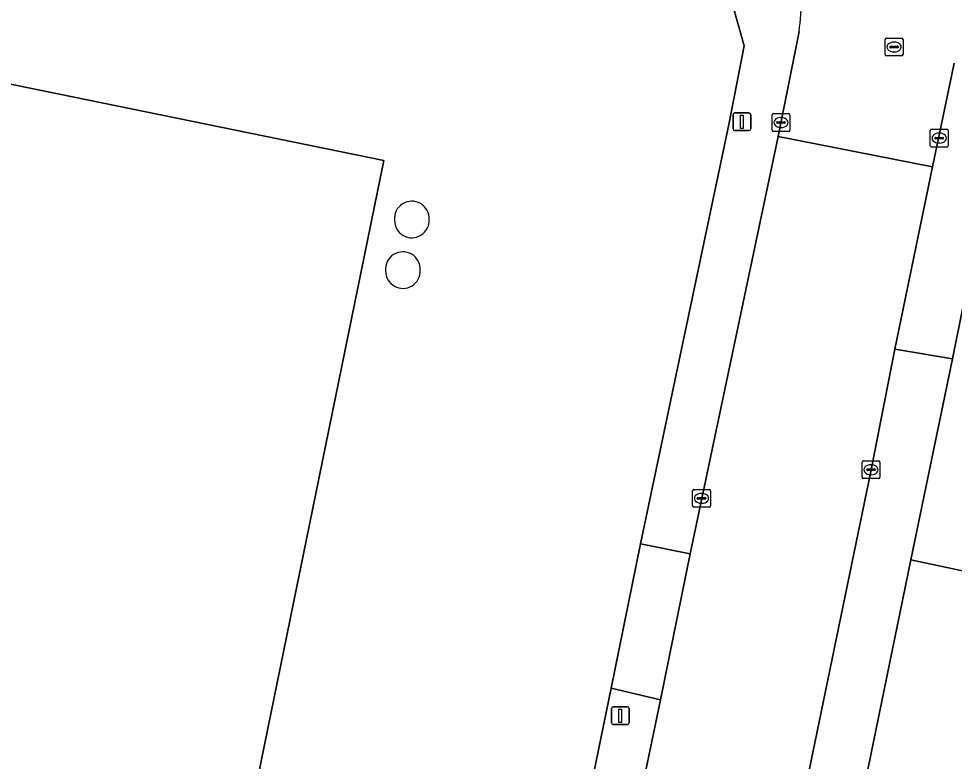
# Model space of a CAD drawing. Extents: x 157692 to 159674, y 381452 to 383291.
# Drawn here: x 158104.5 to 158157, y 382127.2 to 382168.9 of the extents above; entities that cross this region are included whole.
import ezdxf

# ---------------------------------------------------------------- set-up
doc = ezdxf.new("R2010")
doc.units = 0
for name, color, linetype in [('IMGEO_Erf', 7, 'Continuous'), ('IMGEO_Kolk', 7, 'Continuous'), ('IMGEO_Lichtmast', 7, 'Continuous'), ('IMGEO_Opslagtank', 7, 'Continuous'), ('IMGEO_Pand', 7, 'Continuous'), ('IMGEO_Rijbaan_lokaal_gesloten', 7, 'Continuous'), ('IMGEO_Rijbaan_lokaal_open', 7, 'Continuous'), ('IMGEO_Rioolput', 7, 'Continuous'), ('IMGEO_Voetpad_open', 7, 'Continuous')]:
    doc.layers.add(name, color=color, linetype=linetype)

msp = doc.modelspace()

# ---------------------------------------------------------------- linework, layer by layer
at = {"layer": 'IMGEO_Erf'}
for points in [[(158103.754, 381965.437), (158107.527, 381984.069), (158109.438, 381993.433), (158110.826, 382000), (158113.371, 382012.035), (158113.697, 382012.061), (158121.578, 382050.327), (158121.011, 382050.393), (158117.505, 382051.115), (158118.547, 382056.179), (158122.053, 382055.457), (158122.198, 382055.453), (158137.763, 382131.322), (158139.412, 382139.429), (158144.374, 382162.974), (158145.238, 382167.387), (158144.498, 382170.071), (158143.697, 382170.783), (158142.534, 382171.623), (158022.362, 382196.264), (158014.567, 382197.819), (158012.827, 382198.175)], [(157973.278, 382082.59), (157986.608, 382147.716), (157986.709, 382148.21), (157974.361, 382150.732), (157978.025, 382168.565), (157977.643, 382168.653), (157978.818, 382174.54), (157977.508, 382175.06), (157976.258, 382175.556), (157976.364, 382175.855), (157976.517, 382175.795), (157979.752, 382191.371), (157994.924, 382188.242), (157994.77, 382187.6), (158000, 382186.53), (158125.007, 382160.95), (158100.3, 382040.151)], [(158219.414, 382155.844), (158206.316, 382158.502), (158201.257, 382135.532), (158200.838, 382133.629), (158200.517, 382132.175), (158199.841, 382129.108), (158199.834, 382129.109), (158195.31, 382129.992), (158176.587, 382133.918), (158166.278, 382136.044), (158154.599, 382138.529), (158137.162, 382053.571), (158133.419, 382037.075), (158130.551, 382022.604), (158125.897, 382000), (158121.713, 381979.263), (158120.644, 381974.489), (158119.054, 381966.712)]]:
    msp.add_lwpolyline(points, dxfattribs=at)
for centre, radius, start, end in [((158126.567, 382157.698), 0.973, 356.3176, 185.8699), ((158126.57, 382157.584), 0.97, 179.1314, 3.0561), ((158126.069, 382154.854), 0.973, 356.3453, 185.8411), ((158126.071, 382154.741), 0.97, 179.1636, 3.0228)]:
    msp.add_arc(centre, radius, start, end, dxfattribs=at)
at = {"layer": 'IMGEO_Kolk'}
for p, q in [((158146.806, 382162.661), (158146.806, 382163.513)), ((158146.881, 382163.587), (158147.733, 382163.587)), ((158147.294, 382163.367), (158147.319, 382163.367)), ((158147.807, 382163.513), (158147.807, 382162.661)), ((158147.065, 382163.081), (158147.065, 382163.093)), ((158147.503, 382163.044), (158147.105, 382163.044)), ((158147.108, 382163.13), (158147.506, 382163.13)), ((158147.317, 382162.807), (158147.292, 382162.807)), ((158147.549, 382163.093), (158147.549, 382163.081)), ((158155.695, 382161.785), (158155.695, 382162.637)), ((158155.77, 382162.711), (158156.622, 382162.711)), ((158156.696, 382162.637), (158156.696, 382161.785)), ((158147.733, 382162.587), (158146.881, 382162.587)), ((158155.954, 382162.205), (158155.954, 382162.217)), ((158156.392, 382162.168), (158155.994, 382162.168)), ((158155.997, 382162.254), (158156.395, 382162.254)), ((158156.183, 382162.491), (158156.208, 382162.491)), ((158156.438, 382162.217), (158156.438, 382162.205)), ((158156.622, 382161.711), (158155.77, 382161.711)), ((158156.206, 382161.931), (158156.181, 382161.931)), ((158151.866, 382143.163), (158151.866, 382144.015)), ((158151.941, 382144.089), (158152.793, 382144.089)), ((158152.354, 382143.869), (158152.379, 382143.869)), ((158152.867, 382144.015), (158152.867, 382143.163)), ((158152.125, 382143.583), (158152.125, 382143.595)), ((158152.563, 382143.546), (158152.165, 382143.546)), ((158152.168, 382143.632), (158152.566, 382143.632)), ((158152.377, 382143.309), (158152.352, 382143.309)), ((158152.609, 382143.595), (158152.609, 382143.583)), ((158152.793, 382143.089), (158151.941, 382143.089)), ((158142.343, 382141.556), (158142.343, 382142.408)), ((158142.418, 382142.482), (158143.27, 382142.482)), ((158142.831, 382142.262), (158142.856, 382142.262)), ((158143.344, 382142.408), (158143.344, 382141.556)), ((158142.602, 382141.976), (158142.602, 382141.988)), ((158143.04, 382141.939), (158142.642, 382141.939)), ((158142.645, 382142.025), (158143.043, 382142.025)), ((158142.854, 382141.702), (158142.829, 382141.702)), ((158143.086, 382141.988), (158143.086, 382141.976)), ((158143.27, 382141.482), (158142.418, 382141.482))]:
    msp.add_line(p, q, dxfattribs=at)
for points in [[(158146.806, 382162.661), (158146.806, 382163.513)], [(158146.881, 382163.587), (158147.733, 382163.587)], [(158147.807, 382163.513), (158147.807, 382162.661)], [(158155.695, 382161.785), (158155.695, 382162.637)], [(158155.77, 382162.711), (158156.622, 382162.711)], [(158156.696, 382162.637), (158156.696, 382161.785)], [(158147.733, 382162.587), (158146.881, 382162.587)], [(158156.622, 382161.711), (158155.77, 382161.711)], [(158151.866, 382143.163), (158151.866, 382144.015)], [(158151.941, 382144.089), (158152.793, 382144.089)], [(158152.867, 382144.015), (158152.867, 382143.163)], [(158152.793, 382143.089), (158151.941, 382143.089)], [(158142.343, 382141.556), (158142.343, 382142.408)], [(158142.418, 382142.482), (158143.27, 382142.482)], [(158143.344, 382142.408), (158143.344, 382141.556)], [(158143.27, 382141.482), (158142.418, 382141.482)]]:
    msp.add_lwpolyline(points, dxfattribs=at)
for centre, radius, start, end in [((158146.883, 382163.511), 0.0765, 91.552, 178.448), ((158146.883, 382163.511), 0.0765, 91.552, 178.448), ((158147.731, 382163.511), 0.0765, 1.552, 88.448), ((158147.731, 382163.511), 0.0765, 1.552, 88.448), ((158146.883, 382162.663), 0.0765, 181.552, 268.448), ((158146.883, 382162.663), 0.0765, 181.552, 268.448), ((158147.105, 382163.09), 0.0403, 85.8775, 175.7526), ((158147.102, 382163.08), 0.0366, 178.938, 274.7102), ((158147.506, 382163.087), 0.043, 264.8664, 352.4533), ((158147.51, 382163.092), 0.0386, 1.7309, 96.639), ((158147.731, 382162.663), 0.0765, 271.552, 358.448), ((158147.731, 382162.663), 0.0765, 271.552, 358.448), ((158155.772, 382162.635), 0.0765, 91.552, 178.448), ((158155.772, 382162.635), 0.0765, 91.552, 178.448), ((158156.62, 382162.635), 0.0765, 1.552, 88.448), ((158156.62, 382162.635), 0.0765, 1.552, 88.448), ((158155.994, 382162.214), 0.0403, 85.8775, 175.7526), ((158155.991, 382162.204), 0.0366, 178.938, 274.7102), ((158156.395, 382162.211), 0.043, 264.8664, 352.4533), ((158156.399, 382162.216), 0.0386, 1.7309, 96.639), ((158155.772, 382161.787), 0.0765, 181.552, 268.448), ((158155.772, 382161.787), 0.0765, 181.552, 268.448), ((158156.62, 382161.787), 0.0765, 271.552, 358.448), ((158156.62, 382161.787), 0.0765, 271.552, 358.448), ((158151.943, 382144.013), 0.0765, 91.552, 178.448), ((158151.943, 382144.013), 0.0765, 91.552, 178.448), ((158152.791, 382144.013), 0.0765, 1.552, 88.448), ((158152.791, 382144.013), 0.0765, 1.552, 88.448), ((158152.165, 382143.592), 0.0403, 85.8775, 175.7526), ((158152.162, 382143.582), 0.0366, 178.938, 274.7102), ((158152.566, 382143.589), 0.043, 264.8664, 352.4533), ((158152.57, 382143.594), 0.0386, 1.7309, 96.639), ((158151.943, 382143.165), 0.0765, 181.552, 268.448), ((158151.943, 382143.165), 0.0765, 181.552, 268.448), ((158152.791, 382143.165), 0.0765, 271.552, 358.448), ((158152.791, 382143.165), 0.0765, 271.552, 358.448), ((158142.42, 382142.406), 0.0765, 91.552, 178.448), ((158142.42, 382142.406), 0.0765, 91.552, 178.448), ((158143.268, 382142.406), 0.0765, 1.552, 88.448), ((158143.268, 382142.406), 0.0765, 1.552, 88.448), ((158142.642, 382141.985), 0.0403, 85.8775, 175.7526), ((158142.639, 382141.975), 0.0366, 178.938, 274.7102), ((158143.043, 382141.982), 0.043, 264.8664, 352.4533), ((158143.047, 382141.987), 0.0386, 1.7309, 96.639), ((158142.42, 382141.558), 0.0765, 181.552, 268.448), ((158142.42, 382141.558), 0.0765, 181.552, 268.448), ((158143.268, 382141.558), 0.0765, 271.552, 358.448), ((158143.268, 382141.558), 0.0765, 271.552, 358.448)]:
    msp.add_arc(centre, radius, start, end, dxfattribs=at)
for centre, major_axis, ratio, start_param, end_param in [((158147.293, 382163.087), (-0.387, 0.002), 0.722429, 4.712389, 7.853982), ((158147.318, 382163.087), (-0.39, 0.002), 0.717154, 1.570796, 4.712389), ((158156.182, 382162.211), (-0.387, 0.002), 0.722429, 4.712389, 7.853982), ((158156.207, 382162.211), (-0.39, 0.002), 0.717154, 1.570796, 4.712389), ((158152.353, 382143.589), (-0.387, 0.002), 0.722429, 4.712389, 7.853982), ((158152.378, 382143.589), (-0.39, 0.002), 0.717154, 1.570796, 4.712389), ((158142.83, 382141.982), (-0.387, 0.002), 0.722429, 4.712389, 7.853982), ((158142.855, 382141.982), (-0.39, 0.002), 0.717154, 1.570796, 4.712389)]:
    msp.add_ellipse(centre, major_axis=major_axis, ratio=ratio, start_param=start_param, end_param=end_param, dxfattribs=at)
at = {"layer": 'IMGEO_Lichtmast'}
for p, q in [((158144.616, 382162.731), (158144.616, 382163.531)), ((158144.616, 382163.531), (158144.616, 382162.731)), ((158144.716, 382163.631), (158145.506, 382163.631)), ((158145.506, 382163.631), (158144.716, 382163.631)), ((158145.606, 382163.531), (158145.606, 382162.731)), ((158145.606, 382162.731), (158145.606, 382163.531)), ((158145.506, 382162.631), (158144.716, 382162.631)), ((158144.716, 382162.631), (158145.506, 382162.631)), ((158137.788, 382129.377), (158137.788, 382130.177)), ((158137.788, 382130.177), (158137.788, 382129.377)), ((158137.888, 382130.277), (158138.678, 382130.277)), ((158138.678, 382130.277), (158137.888, 382130.277)), ((158138.778, 382130.177), (158138.778, 382129.377)), ((158138.778, 382129.377), (158138.778, 382130.177)), ((158138.678, 382129.277), (158137.888, 382129.277)), ((158137.888, 382129.277), (158138.678, 382129.277))]:
    msp.add_line(p, q, dxfattribs=at)
for points in [[(158145.036, 382163.506), (158145.186, 382163.506), (158145.186, 382162.756), (158145.036, 382162.756), (158145.036, 382163.506)], [(158138.208, 382130.152), (158138.358, 382130.152), (158138.358, 382129.402), (158138.208, 382129.402), (158138.208, 382130.152)]]:
    msp.add_lwpolyline(points, dxfattribs=at)
for centre, start, end in [((158144.716, 382163.531), 90, 180), ((158144.716, 382163.531), 90, 180), ((158145.506, 382163.531), 0, 90), ((158145.506, 382163.531), 360, 90), ((158144.716, 382162.731), 180, 270), ((158144.716, 382162.731), 180, 270), ((158145.506, 382162.731), 270, 0), ((158145.506, 382162.731), 270, 0), ((158137.888, 382130.177), 90, 180), ((158137.888, 382130.177), 90, 180), ((158138.678, 382130.177), 0, 90), ((158138.678, 382130.177), 360, 90), ((158137.888, 382129.377), 180, 270), ((158137.888, 382129.377), 180, 270), ((158138.678, 382129.377), 270, 0), ((158138.678, 382129.377), 270, 0)]:
    msp.add_arc(centre, 0.1, start, end, dxfattribs=at)
at = {"layer": 'IMGEO_Opslagtank'}
for centre, radius, start, end in [((158126.567, 382157.698), 0.973, 356.3176, 185.8699), ((158126.57, 382157.584), 0.97, 179.1314, 3.0561), ((158126.069, 382154.854), 0.973, 356.3453, 185.8411), ((158126.071, 382154.741), 0.97, 179.1636, 3.0228)]:
    msp.add_arc(centre, radius, start, end, dxfattribs=at)
at = {"layer": 'IMGEO_Pand'}
msp.add_lwpolyline([(158100.3, 382040.151), (158125.007, 382160.95), (158000, 382186.53), (157994.77, 382187.6), (157994.924, 382188.242), (157979.752, 382191.371), (157976.517, 382175.795), (157976.364, 382175.855), (157976.258, 382175.556), (157977.508, 382175.06), (157978.818, 382174.54), (157977.643, 382168.653), (157978.025, 382168.565), (157974.361, 382150.732), (157986.709, 382148.21), (157986.608, 382147.716), (157973.278, 382082.59)], dxfattribs=at)
at = {"layer": 'IMGEO_Rijbaan_lokaal_gesloten'}
msp.add_lwpolyline([(158148.322, 382168.193), (158147.839, 382165.757), (158147.155, 382162.309), (158155.819, 382160.6), (158156.552, 382164.083), (158157.043, 382166.411)], dxfattribs=at)
msp.add_arc((158135.809, 382170.097), 12.657, 351.3482, 0.1222, dxfattribs=at)
at = {"layer": 'IMGEO_Rijbaan_lokaal_open'}
msp.add_lwpolyline([(158144.011, 382102.963), (158148.228, 382123.544), (158152.368, 382143.588), (158153.709, 382150.361), (158155.819, 382160.6), (158147.155, 382162.309), (158142.203, 382138.874), (158140.547, 382130.668), (158139.318, 382124.825), (158134.983, 382103.768), (158131.08, 382084.667), (158127.005, 382064.608), (158124.513, 382052.331), (158122.207, 382040.936), (158130.877, 382039.125), (158132.996, 382049.14), (158134.037, 382054.282), (158136.075, 382064.185), (158140.124, 382083.907)], close=True, dxfattribs=at)
msp.add_lwpolyline([(158157.48, 382152.512), (158156.939, 382149.808), (158154.599, 382138.529), (158166.278, 382136.044), (158171.484, 382161.1)], dxfattribs=at)
at = {"layer": 'IMGEO_Rioolput'}
for p, q in [((158153.161, 382166.902), (158153.161, 382167.754)), ((158153.236, 382167.828), (158154.088, 382167.828)), ((158153.463, 382167.371), (158153.861, 382167.371)), ((158153.649, 382167.608), (158153.674, 382167.608)), ((158154.162, 382167.754), (158154.162, 382166.902)), ((158154.088, 382166.828), (158153.236, 382166.828)), ((158153.42, 382167.322), (158153.42, 382167.334)), ((158153.858, 382167.285), (158153.46, 382167.285)), ((158153.672, 382167.048), (158153.647, 382167.048)), ((158153.904, 382167.334), (158153.904, 382167.322))]:
    msp.add_line(p, q, dxfattribs=at)
for points in [[(158153.161, 382166.902), (158153.161, 382167.754)], [(158153.236, 382167.828), (158154.088, 382167.828)], [(158154.162, 382167.754), (158154.162, 382166.902)], [(158154.088, 382166.828), (158153.236, 382166.828)]]:
    msp.add_lwpolyline(points, dxfattribs=at)
for centre, radius, start, end in [((158153.238, 382167.752), 0.0765, 91.552, 178.448), ((158153.238, 382167.752), 0.0765, 91.552, 178.448), ((158153.46, 382167.331), 0.0403, 85.8775, 175.7526), ((158153.865, 382167.333), 0.0386, 1.7309, 96.639), ((158154.086, 382167.752), 0.0765, 1.552, 88.448), ((158154.086, 382167.752), 0.0765, 1.552, 88.448), ((158153.238, 382166.904), 0.0765, 181.552, 268.448), ((158153.238, 382166.904), 0.0765, 181.552, 268.448), ((158153.457, 382167.321), 0.0366, 178.938, 274.7102), ((158153.861, 382167.328), 0.043, 264.8664, 352.4533), ((158154.086, 382166.904), 0.0765, 271.552, 358.448), ((158154.086, 382166.904), 0.0765, 271.552, 358.448)]:
    msp.add_arc(centre, radius, start, end, dxfattribs=at)
for centre, major_axis, ratio, start_param, end_param in [((158153.648, 382167.328), (-0.387, 0.002), 0.722429, 4.712389, 7.853982), ((158153.673, 382167.328), (-0.39, 0.002), 0.717154, 1.570796, 4.712389)]:
    msp.add_ellipse(centre, major_axis=major_axis, ratio=ratio, start_param=start_param, end_param=end_param, dxfattribs=at)
at = {"layer": 'IMGEO_Voetpad_open'}
for points in [[(158148.466, 382170.124), (158142.534, 382171.623), (158143.697, 382170.783), (158144.498, 382170.071), (158145.238, 382167.387), (158144.374, 382162.974), (158139.412, 382139.429), (158142.203, 382138.874), (158147.155, 382162.309)], [(158147.155, 382162.309), (158147.839, 382165.757), (158148.322, 382168.193)], [(158157.043, 382166.411), (158156.552, 382164.083), (158155.819, 382160.6), (158153.709, 382150.361), (158156.939, 382149.808), (158157.48, 382152.512), (158159.868, 382164.457)]]:
    msp.add_lwpolyline(points, dxfattribs=at)
for points in [[(158154.599, 382138.529), (158156.939, 382149.808), (158153.709, 382150.361), (158152.368, 382143.588), (158148.228, 382123.544), (158144.011, 382102.963), (158140.124, 382083.907), (158136.075, 382064.185), (158134.037, 382054.282), (158137.162, 382053.571)], [(158140.547, 382130.668), (158142.203, 382138.874), (158139.412, 382139.429), (158137.763, 382131.322)], [(158116.14, 382011.546), (158116.264, 382012.201), (158119.574, 382028.333), (158122.207, 382040.936), (158124.513, 382052.331), (158127.005, 382064.608), (158131.08, 382084.667), (158134.983, 382103.768), (158139.318, 382124.825), (158140.547, 382130.668), (158137.763, 382131.322), (158122.198, 382055.453), (158122.053, 382055.457), (158121.011, 382050.393), (158121.578, 382050.327), (158113.697, 382012.061)]]:
    msp.add_lwpolyline(points, close=True, dxfattribs=at)
msp.add_arc((158135.809, 382170.097), 12.657, 351.3482, 0.1222, dxfattribs=at)

doc.saveas('drawing.dxf')
